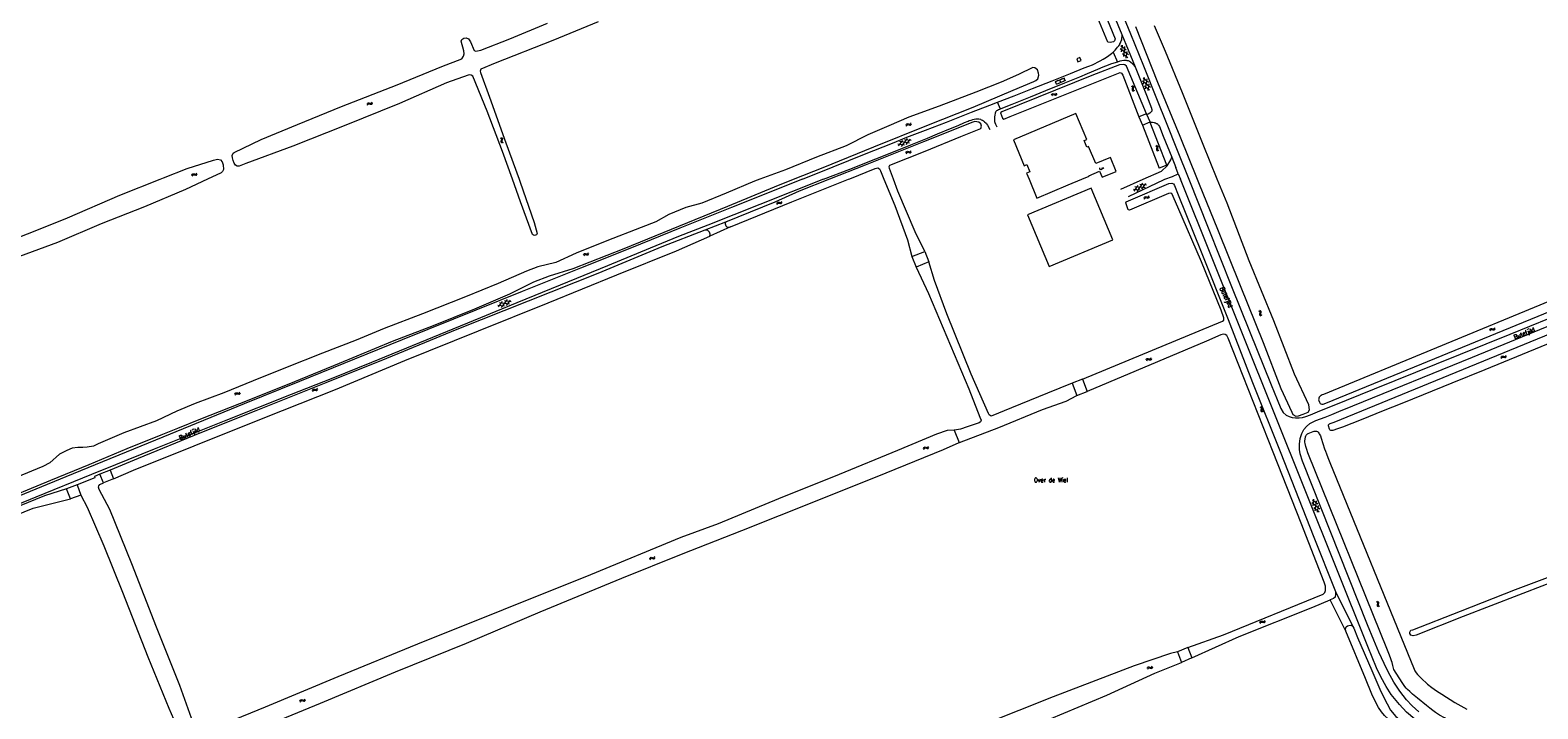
# Model space of a CAD drawing. Header units: metres. Extents: x 189705 to 199106, y 581686 to 588448.
# Tile 281 of 555: x 193174 to 193856, y 584760 to 585067. Entities that reach past the tile are written whole.
import ezdxf

# ---------------------------------------------------------------- set-up
doc = ezdxf.new("R2010")
doc.units = ezdxf.units.M
doc.layers.add('B-WA-OG-GBKN-G', color=7, linetype='Continuous', lineweight=18)
doc.styles.add('Style-STANDARD', font='STANDARD.shx')

msp = doc.modelspace()

# ---------------------------------------------------------------- linework, layer by layer
at = {"layer": 'B-WA-OG-GBKN-G'}
for p, q in [((193667.315, 585059.174), (193670.986, 585056.406)), ((193667.602, 585060.474), (193670.038, 585058.638)), ((193667.923, 585057.741), (193668.295, 585060.769)), ((193668.26, 585056.944), (193670.696, 585055.106)), ((193668.87, 585055.508), (193669.431, 585060.07)), ((193670.004, 585054.813), (193670.376, 585057.843)), ((193642.109, 585045.759), (193637.828, 585044.076)), ((193638.453, 585043.032), (193638.014, 585044.149)), ((193642.548, 585044.642), (193638.267, 585042.959)), ((193638.991, 585044.533), (193638.881, 585044.812)), ((193639.447, 585043.1), (193639.337, 585043.38)), ((193640.407, 585043.8), (193639.968, 585044.917)), ((193640.944, 585045.301), (193640.834, 585045.58)), ((193641.586, 585043.941), (193641.476, 585044.22)), ((193642.362, 585044.569), (193641.923, 585045.685)), ((193672.198, 585042.172), (193672.571, 585042.007)), ((193672.571, 585042.007), (193672.803, 585041.775)), ((193672.746, 585041.048), (193672.643, 585040.654)), ((193672.645, 585042.388), (193673.019, 585042.226)), ((193672.843, 585041.452), (193672.746, 585041.048)), ((193672.803, 585041.775), (193672.843, 585041.452)), ((193673.019, 585042.226), (193673.252, 585041.997)), ((193673.193, 585041.267), (193673.092, 585040.871)), ((193673.092, 585040.871), (193673.13, 585040.544)), ((193673.294, 585041.661), (193673.193, 585041.267)), ((193673.252, 585041.997), (193673.294, 585041.661)), ((193677.314, 585044.564), (193680.922, 585041.715)), ((193677.631, 585045.858), (193680.025, 585043.968)), ((193677.89, 585043.118), (193678.33, 585046.137)), ((193678.209, 585042.314), (193680.603, 585040.422)), ((193678.786, 585040.864), (193679.45, 585045.412)), ((193679.904, 585040.144), (193680.345, 585043.165)), ((193326.33, 585033.963), (193326.497, 585034.335)), ((193326.497, 585034.335), (193326.73, 585034.565)), ((193326.71, 585033.884), (193326.945, 585034.113)), ((193326.73, 585034.565), (193327.067, 585034.602)), ((193326.945, 585034.113), (193327.269, 585034.149)), ((193327.067, 585034.602), (193327.459, 585034.495)), ((193327.269, 585034.149), (193327.671, 585034.046)), ((193327.459, 585034.495), (193327.854, 585034.39)), ((193327.671, 585034.046), (193328.065, 585033.938)), ((193327.854, 585034.39), (193328.181, 585034.423)), ((193328.065, 585033.938), (193328.392, 585033.971)), ((193328.181, 585034.423), (193328.423, 585034.657)), ((193328.392, 585033.971), (193328.633, 585034.207)), ((193328.423, 585034.657), (193328.592, 585035.029)), ((193328.633, 585034.207), (193328.802, 585034.579)), ((193636.202, 585038.149), (193636.376, 585038.517)), ((193636.376, 585038.517), (193636.613, 585038.743)), ((193636.403, 585037.695), (193636.579, 585038.062)), ((193636.579, 585038.062), (193636.819, 585038.286)), ((193636.613, 585038.743), (193636.95, 585038.773)), ((193636.819, 585038.286), (193637.144, 585038.316)), ((193636.95, 585038.773), (193637.34, 585038.659)), ((193637.144, 585038.316), (193637.544, 585038.206)), ((193637.34, 585038.659), (193637.733, 585038.546)), ((193637.544, 585038.206), (193637.935, 585038.09)), ((193637.733, 585038.546), (193638.061, 585038.573)), ((193637.935, 585038.09), (193638.263, 585038.117)), ((193638.061, 585038.573), (193638.307, 585038.802)), ((193638.263, 585038.117), (193638.509, 585038.348)), ((193638.307, 585038.802), (193638.483, 585039.171)), ((193638.509, 585038.348), (193638.684, 585038.717)), ((193672.643, 585040.654), (193672.681, 585040.327)), ((193672.681, 585040.327), (193672.92, 585040.089)), ((193672.92, 585040.089), (193673.295, 585039.925)), ((193673.13, 585040.544), (193673.367, 585040.305)), ((193673.367, 585040.305), (193673.742, 585040.142)), ((193326.541, 585033.513), (193326.71, 585033.884)), ((193570.313, 585024.545), (193570.481, 585024.916)), ((193570.481, 585024.916), (193570.715, 585025.145)), ((193570.521, 585024.094), (193570.692, 585024.464)), ((193570.692, 585024.464), (193570.928, 585024.692)), ((193570.715, 585025.145), (193571.052, 585025.181)), ((193570.928, 585024.692), (193571.253, 585024.727)), ((193571.052, 585025.181), (193571.444, 585025.073)), ((193571.253, 585024.727), (193571.654, 585024.622)), ((193571.444, 585025.073), (193571.838, 585024.965)), ((193571.654, 585024.622), (193572.047, 585024.512)), ((193571.838, 585024.965), (193572.166, 585024.997)), ((193572.047, 585024.512), (193572.374, 585024.544)), ((193572.166, 585024.997), (193572.409, 585025.229)), ((193572.374, 585024.544), (193572.617, 585024.778)), ((193572.409, 585025.229), (193572.579, 585025.601)), ((193572.617, 585024.778), (193572.787, 585025.15)), ((193386.546, 585018.757), (193386.91, 585018.573)), ((193386.91, 585018.573), (193387.13, 585018.33)), ((193387.036, 585017.607), (193386.913, 585017.218)), ((193386.913, 585017.218), (193386.934, 585016.889)), ((193386.934, 585016.889), (193387.16, 585016.639)), ((193387.003, 585018.95), (193387.369, 585018.769)), ((193387.154, 585018.004), (193387.036, 585017.607)), ((193387.13, 585018.33), (193387.154, 585018.004)), ((193387.16, 585016.639), (193387.526, 585016.457)), ((193387.369, 585018.769), (193387.59, 585018.528)), ((193387.493, 585017.802), (193387.372, 585017.411)), ((193387.372, 585017.411), (193387.393, 585017.083)), ((193387.393, 585017.083), (193387.618, 585016.832)), ((193387.614, 585018.19), (193387.493, 585017.802)), ((193387.59, 585018.528), (193387.614, 585018.19)), ((193387.618, 585016.832), (193387.983, 585016.65)), ((193569.646, 585015.462), (193566.627, 585015.9)), ((193566.906, 585015.201), (193568.794, 585017.597)), ((193571.899, 585016.361), (193567.35, 585017.02)), ((193568.201, 585014.885), (193571.046, 585018.496)), ((193572.618, 585017.48), (193569.597, 585017.917)), ((193570.45, 585015.783), (193572.339, 585018.178)), ((193683.22, 585015.146), (193683.59, 585014.975)), ((193683.59, 585014.975), (193683.818, 585014.739)), ((193683.748, 585014.013), (193683.638, 585013.62)), ((193683.638, 585013.62), (193683.67, 585013.293)), ((193683.671, 585015.354), (193684.042, 585015.186)), ((193683.853, 585014.414), (193683.748, 585014.013)), ((193683.818, 585014.739), (193683.853, 585014.414)), ((193684.042, 585015.186), (193684.271, 585014.952)), ((193684.199, 585014.223), (193684.091, 585013.829)), ((193684.091, 585013.829), (193684.123, 585013.501)), ((193684.123, 585013.501), (193684.355, 585013.258)), ((193684.307, 585014.615), (193684.199, 585014.223)), ((193684.271, 585014.952), (193684.307, 585014.615)), ((193570.286, 585012.032), (193570.456, 585012.402)), ((193570.456, 585012.402), (193570.691, 585012.629)), ((193570.491, 585011.579), (193570.664, 585011.948)), ((193570.664, 585011.948), (193570.902, 585012.175)), ((193570.691, 585012.629), (193571.028, 585012.663)), ((193570.902, 585012.175), (193571.226, 585012.208)), ((193571.028, 585012.663), (193571.42, 585012.553)), ((193571.226, 585012.208), (193571.627, 585012.101)), ((193571.42, 585012.553), (193571.813, 585012.443)), ((193571.627, 585012.101), (193572.019, 585011.989)), ((193571.813, 585012.443), (193572.141, 585012.473)), ((193572.019, 585011.989), (193572.347, 585012.019)), ((193572.141, 585012.473), (193572.385, 585012.704)), ((193572.347, 585012.019), (193572.591, 585012.252)), ((193572.385, 585012.704), (193572.557, 585013.075)), ((193572.591, 585012.252), (193572.763, 585012.623)), ((193683.67, 585013.293), (193683.904, 585013.05)), ((193683.904, 585013.05), (193684.276, 585012.88)), ((193684.355, 585013.258), (193684.727, 585013.088)), ((193246.975, 585001.879), (193247.143, 585002.25)), ((193247.143, 585002.25), (193247.377, 585002.479)), ((193247.183, 585001.428), (193247.354, 585001.798)), ((193247.354, 585001.798), (193247.59, 585002.026)), ((193247.377, 585002.479), (193247.714, 585002.515)), ((193247.59, 585002.026), (193247.915, 585002.061)), ((193247.714, 585002.515), (193248.106, 585002.407)), ((193247.915, 585002.061), (193248.316, 585001.956)), ((193248.106, 585002.407), (193248.5, 585002.299)), ((193248.316, 585001.956), (193248.709, 585001.846)), ((193248.5, 585002.299), (193248.828, 585002.331)), ((193248.709, 585001.846), (193249.036, 585001.878)), ((193248.828, 585002.331), (193249.071, 585002.563)), ((193249.036, 585001.878), (193249.279, 585002.112)), ((193249.071, 585002.563), (193249.241, 585002.935)), ((193249.279, 585002.112), (193249.449, 585002.484)), ((193676.353, 584995.113), (193673.311, 584995.341)), ((193673.638, 584994.663), (193675.356, 584997.183)), ((193678.539, 584996.164), (193673.955, 584996.508)), ((193674.951, 584994.437), (193677.541, 584998.236)), ((193679.179, 584997.33), (193676.135, 584997.558)), ((193677.133, 584995.487), (193678.853, 584998.007)), ((193511.79, 584989.026), (193511.958, 584989.398)), ((193511.958, 584989.398), (193512.192, 584989.627)), ((193511.999, 584988.576), (193512.17, 584988.946)), ((193512.17, 584988.946), (193512.406, 584989.174)), ((193512.192, 584989.627), (193512.529, 584989.663)), ((193512.406, 584989.174), (193512.73, 584989.209)), ((193512.529, 584989.663), (193512.921, 584989.555)), ((193512.73, 584989.209), (193513.132, 584989.105)), ((193512.921, 584989.555), (193513.315, 584989.448)), ((193513.132, 584989.105), (193513.525, 584988.995)), ((193513.315, 584989.448), (193513.643, 584989.48)), ((193513.525, 584988.995), (193513.852, 584989.028)), ((193513.643, 584989.48), (193513.885, 584989.713)), ((193513.852, 584989.028), (193514.094, 584989.262)), ((193513.885, 584989.713), (193514.055, 584990.085)), ((193514.094, 584989.262), (193514.264, 584989.634)), ((193678.062, 584991.482), (193678.225, 584991.855)), ((193678.225, 584991.855), (193678.455, 584992.088)), ((193678.277, 584991.034), (193678.442, 584991.406)), ((193678.442, 584991.406), (193678.675, 584991.638)), ((193678.455, 584992.088), (193678.791, 584992.128)), ((193678.675, 584991.638), (193678.999, 584991.678)), ((193678.791, 584992.128), (193679.185, 584992.026)), ((193678.999, 584991.678), (193679.402, 584991.579)), ((193679.185, 584992.026), (193679.581, 584991.925)), ((193679.402, 584991.579), (193679.796, 584991.475)), ((193679.581, 584991.925), (193679.908, 584991.961)), ((193679.796, 584991.475), (193680.123, 584991.512)), ((193679.908, 584991.961), (193680.147, 584992.198)), ((193680.123, 584991.512), (193680.362, 584991.75)), ((193680.147, 584992.198), (193680.312, 584992.572)), ((193680.362, 584991.75), (193680.527, 584992.124)), ((193424.307, 584965.763), (193424.471, 584966.136)), ((193424.471, 584966.136), (193424.702, 584966.367)), ((193424.519, 584965.314), (193424.687, 584965.686)), ((193424.687, 584965.686), (193424.92, 584965.916)), ((193424.702, 584966.367), (193425.039, 584966.406)), ((193424.92, 584965.916), (193425.244, 584965.955)), ((193425.039, 584966.406), (193425.432, 584966.302)), ((193425.244, 584965.955), (193425.647, 584965.854)), ((193425.432, 584966.302), (193425.827, 584966.199)), ((193425.647, 584965.854), (193426.041, 584965.748)), ((193425.827, 584966.199), (193426.154, 584966.234)), ((193426.041, 584965.748), (193426.368, 584965.784)), ((193426.154, 584966.234), (193426.395, 584966.47)), ((193426.368, 584965.784), (193426.608, 584966.021)), ((193426.395, 584966.47), (193426.561, 584966.843)), ((193426.608, 584966.021), (193426.774, 584966.394)), ((193387.133, 584941.903), (193389.919, 584945.561)), ((193389.368, 584942.838), (193391.217, 584945.264)), ((193388.569, 584942.504), (193385.543, 584942.892)), ((193385.834, 584942.197), (193387.682, 584944.624)), ((193390.807, 584943.44), (193386.248, 584944.024)), ((193391.508, 584944.57), (193388.479, 584944.958)), ((193730.4, 584940.155), (193730.028, 584940.324)), ((193730.635, 584939.913), (193730.4, 584940.155)), ((193730.456, 584938.799), (193730.563, 584939.192)), ((193730.494, 584938.462), (193730.456, 584938.799)), ((193730.85, 584940.366), (193730.478, 584940.534)), ((193730.724, 584938.23), (193730.494, 584938.462)), ((193730.563, 584939.192), (193730.668, 584939.586)), ((193730.668, 584939.586), (193730.635, 584939.913)), ((193731.086, 584940.125), (193730.85, 584940.366)), ((193730.909, 584939.002), (193731.012, 584939.404)), ((193730.946, 584938.678), (193730.909, 584939.002)), ((193731.175, 584938.443), (193730.946, 584938.678)), ((193731.012, 584939.404), (193731.12, 584939.797)), ((193731.12, 584939.797), (193731.086, 584940.125)), ((193731.546, 584938.274), (193731.175, 584938.443)), ((193731.096, 584938.063), (193730.724, 584938.23)), ((193834.591, 584931.784), (193834.755, 584932.157)), ((193834.755, 584932.157), (193834.986, 584932.389)), ((193834.805, 584931.336), (193834.971, 584931.707)), ((193834.971, 584931.707), (193835.205, 584931.938)), ((193834.986, 584932.389), (193835.322, 584932.428)), ((193835.205, 584931.938), (193835.529, 584931.977)), ((193835.322, 584932.428), (193835.716, 584932.325)), ((193835.529, 584931.977), (193835.931, 584931.877)), ((193835.716, 584932.325), (193836.111, 584932.222)), ((193835.931, 584931.877), (193836.325, 584931.772)), ((193836.111, 584932.222), (193836.438, 584932.258)), ((193836.325, 584931.772), (193836.653, 584931.807)), ((193836.438, 584932.258), (193836.678, 584932.493)), ((193836.653, 584931.807), (193836.892, 584932.045)), ((193836.678, 584932.493), (193836.844, 584932.867)), ((193836.892, 584932.045), (193837.058, 584932.419)), ((193679.079, 584918.262), (193679.253, 584918.63)), ((193679.253, 584918.63), (193679.49, 584918.855)), ((193679.28, 584917.808), (193679.457, 584918.175)), ((193679.457, 584918.175), (193679.697, 584918.399)), ((193679.49, 584918.855), (193679.828, 584918.886)), ((193679.697, 584918.399), (193680.021, 584918.429)), ((193679.828, 584918.886), (193680.218, 584918.771)), ((193680.021, 584918.429), (193680.421, 584918.318)), ((193680.218, 584918.771), (193680.61, 584918.657)), ((193680.421, 584918.318), (193680.812, 584918.201)), ((193680.61, 584918.657), (193680.939, 584918.684)), ((193680.812, 584918.201), (193681.14, 584918.228)), ((193680.939, 584918.684), (193681.185, 584918.913)), ((193681.14, 584918.228), (193681.386, 584918.459)), ((193681.185, 584918.913), (193681.361, 584919.282)), ((193681.386, 584918.459), (193681.562, 584918.828)), ((193839.728, 584919.313), (193839.894, 584919.685)), ((193839.894, 584919.685), (193840.126, 584919.916)), ((193839.939, 584918.864), (193840.107, 584919.235)), ((193840.107, 584919.235), (193840.342, 584919.464)), ((193840.126, 584919.916), (193840.463, 584919.953)), ((193840.342, 584919.464), (193840.666, 584919.501)), ((193840.463, 584919.953), (193840.855, 584919.848)), ((193840.666, 584919.501), (193841.068, 584919.399)), ((193840.855, 584919.848), (193841.25, 584919.743)), ((193841.068, 584919.399), (193841.462, 584919.291)), ((193841.25, 584919.743), (193841.577, 584919.777)), ((193841.462, 584919.291), (193841.789, 584919.325)), ((193841.577, 584919.777), (193841.819, 584920.011)), ((193841.789, 584919.325), (193842.03, 584919.562)), ((193841.819, 584920.011), (193841.987, 584920.384)), ((193842.03, 584919.562), (193842.198, 584919.934)), ((193301.536, 584904.386), (193301.704, 584904.757)), ((193301.704, 584904.757), (193301.938, 584904.986)), ((193301.744, 584903.935), (193301.915, 584904.305)), ((193301.915, 584904.305), (193302.151, 584904.533)), ((193301.938, 584904.986), (193302.275, 584905.022)), ((193302.151, 584904.533), (193302.476, 584904.568)), ((193302.275, 584905.022), (193302.667, 584904.914)), ((193302.476, 584904.568), (193302.877, 584904.463)), ((193302.667, 584904.914), (193303.061, 584904.806)), ((193302.877, 584904.463), (193303.27, 584904.353)), ((193303.061, 584904.806), (193303.389, 584904.838)), ((193303.27, 584904.353), (193303.597, 584904.385)), ((193303.389, 584904.838), (193303.632, 584905.07)), ((193303.597, 584904.385), (193303.84, 584904.619)), ((193303.632, 584905.07), (193303.802, 584905.442)), ((193303.84, 584904.619), (193304.01, 584904.991)), ((193266.486, 584902.728), (193266.654, 584903.1)), ((193266.654, 584903.1), (193266.887, 584903.329)), ((193266.695, 584902.278), (193266.866, 584902.648)), ((193266.866, 584902.648), (193267.101, 584902.876)), ((193266.887, 584903.329), (193267.224, 584903.365)), ((193267.101, 584902.876), (193267.426, 584902.912)), ((193267.224, 584903.365), (193267.616, 584903.258)), ((193267.426, 584902.912), (193267.827, 584902.808)), ((193267.616, 584903.258), (193268.01, 584903.151)), ((193267.827, 584902.808), (193268.22, 584902.699)), ((193268.01, 584903.151), (193268.338, 584903.184)), ((193268.22, 584902.699), (193268.548, 584902.731)), ((193268.338, 584903.184), (193268.58, 584903.417)), ((193268.548, 584902.731), (193268.79, 584902.967)), ((193268.58, 584903.417), (193268.75, 584903.789)), ((193268.79, 584902.967), (193268.959, 584903.339)), ((193730.968, 584896.657), (193730.596, 584896.826)), ((193731.202, 584896.415), (193730.968, 584896.657)), ((193731.023, 584895.301), (193731.13, 584895.693)), ((193731.06, 584894.964), (193731.023, 584895.301)), ((193731.418, 584896.867), (193731.046, 584897.036)), ((193731.29, 584894.731), (193731.06, 584894.964)), ((193731.13, 584895.693), (193731.235, 584896.088)), ((193731.235, 584896.088), (193731.202, 584896.415)), ((193731.662, 584894.564), (193731.29, 584894.731)), ((193731.654, 584896.626), (193731.418, 584896.867)), ((193731.476, 584895.503), (193731.579, 584895.905)), ((193731.512, 584895.179), (193731.476, 584895.503)), ((193731.741, 584894.944), (193731.512, 584895.179)), ((193731.579, 584895.905), (193731.687, 584896.299)), ((193731.687, 584896.299), (193731.654, 584896.626)), ((193732.112, 584894.775), (193731.741, 584894.944)), ((193578.202, 584878.163), (193578.372, 584878.533)), ((193578.372, 584878.533), (193578.606, 584878.761)), ((193578.409, 584877.711), (193578.581, 584878.08)), ((193578.581, 584878.08), (193578.818, 584878.307)), ((193578.606, 584878.761), (193578.943, 584878.796)), ((193578.818, 584878.307), (193579.142, 584878.341)), ((193578.943, 584878.796), (193579.335, 584878.686)), ((193579.142, 584878.341), (193579.543, 584878.235)), ((193579.335, 584878.686), (193579.728, 584878.577)), ((193579.543, 584878.235), (193579.936, 584878.124)), ((193579.728, 584878.577), (193580.056, 584878.608)), ((193579.936, 584878.124), (193580.263, 584878.154)), ((193580.056, 584878.608), (193580.3, 584878.84)), ((193580.263, 584878.154), (193580.506, 584878.388)), ((193580.3, 584878.84), (193580.471, 584879.211)), ((193580.506, 584878.388), (193580.678, 584878.759)), ((193753.996, 584853.6), (193757.644, 584850.801)), ((193754.295, 584854.898), (193756.715, 584853.042)), ((193754.592, 584852.163), (193754.99, 584855.187)), ((193754.923, 584851.362), (193757.343, 584849.504)), ((193755.52, 584849.921), (193756.12, 584854.478)), ((193756.648, 584849.216), (193757.046, 584852.243)), ((193456.356, 584828.906), (193456.525, 584829.278)), ((193454.263, 584828.214), (193454.43, 584828.586)), ((193454.43, 584828.586), (193454.663, 584828.816)), ((193454.472, 584827.764), (193454.642, 584828.134)), ((193454.642, 584828.134), (193454.878, 584828.363)), ((193454.663, 584828.816), (193455, 584828.852)), ((193454.878, 584828.363), (193455.202, 584828.399)), ((193455, 584828.852), (193455.392, 584828.745)), ((193455.202, 584828.399), (193455.604, 584828.296)), ((193455.392, 584828.745), (193455.786, 584828.639)), ((193455.604, 584828.296), (193455.997, 584828.187)), ((193455.786, 584828.639), (193456.114, 584828.672)), ((193455.997, 584828.187), (193456.324, 584828.22)), ((193456.114, 584828.672), (193456.356, 584828.906)), ((193456.324, 584828.22), (193456.566, 584828.455)), ((193456.566, 584828.455), (193456.735, 584828.828)), ((193784.105, 584808.69), (193783.733, 584808.859)), ((193784.341, 584808.449), (193784.105, 584808.69)), ((193783.655, 584808.48), (193783.283, 584808.649)), ((193783.889, 584808.238), (193783.655, 584808.48)), ((193783.71, 584807.124), (193783.817, 584807.516)), ((193783.747, 584806.787), (193783.71, 584807.124)), ((193783.977, 584806.554), (193783.747, 584806.787)), ((193783.817, 584807.516), (193783.922, 584807.911)), ((193783.922, 584807.911), (193783.889, 584808.238)), ((193784.349, 584806.387), (193783.977, 584806.554)), ((193784.163, 584807.326), (193784.266, 584807.728)), ((193784.199, 584807.002), (193784.163, 584807.326)), ((193784.428, 584806.767), (193784.199, 584807.002)), ((193784.266, 584807.728), (193784.374, 584808.122)), ((193784.374, 584808.122), (193784.341, 584808.449)), ((193784.799, 584806.598), (193784.428, 584806.767)), ((193730.521, 584799.392), (193730.702, 584799.758)), ((193730.702, 584799.758), (193730.943, 584799.979)), ((193730.714, 584798.935), (193730.897, 584799.299)), ((193730.897, 584799.299), (193731.141, 584799.519)), ((193730.943, 584799.979), (193731.28, 584800.003)), ((193731.141, 584799.519), (193731.466, 584799.543)), ((193731.28, 584800.003), (193731.669, 584799.882)), ((193731.466, 584799.543), (193731.864, 584799.426)), ((193731.669, 584799.882), (193732.059, 584799.762)), ((193731.864, 584799.426), (193732.253, 584799.303)), ((193732.059, 584799.762), (193732.388, 584799.783)), ((193732.253, 584799.303), (193732.582, 584799.324)), ((193732.388, 584799.783), (193732.638, 584800.008)), ((193732.582, 584799.324), (193732.831, 584799.55)), ((193732.638, 584800.008), (193732.82, 584800.374)), ((193732.831, 584799.55), (193733.014, 584799.916)), ((193679.54, 584778.594), (193679.705, 584778.966)), ((193679.705, 584778.966), (193679.937, 584779.198)), ((193679.752, 584778.145), (193679.92, 584778.516)), ((193679.92, 584778.516), (193680.154, 584778.746)), ((193679.937, 584779.198), (193680.273, 584779.236)), ((193680.154, 584778.746), (193680.478, 584778.784)), ((193680.273, 584779.236), (193680.667, 584779.131)), ((193680.478, 584778.784), (193680.88, 584778.683)), ((193680.667, 584779.131), (193681.061, 584779.027)), ((193680.88, 584778.683), (193681.274, 584778.576)), ((193681.061, 584779.027), (193681.389, 584779.062)), ((193681.274, 584778.576), (193681.602, 584778.611)), ((193681.389, 584779.062), (193681.63, 584779.297)), ((193681.602, 584778.611), (193681.842, 584778.848)), ((193681.63, 584779.297), (193681.797, 584779.67)), ((193681.842, 584778.848), (193682.009, 584779.221)), ((193295.925, 584763.784), (193296.091, 584764.156)), ((193296.091, 584764.156), (193296.323, 584764.387)), ((193296.136, 584763.335), (193296.304, 584763.706)), ((193296.304, 584763.706), (193296.539, 584763.935)), ((193296.323, 584764.387), (193296.66, 584764.424)), ((193296.539, 584763.935), (193296.863, 584763.972)), ((193296.66, 584764.424), (193297.052, 584764.319)), ((193296.863, 584763.972), (193297.265, 584763.87)), ((193297.052, 584764.319), (193297.447, 584764.214)), ((193297.265, 584763.87), (193297.659, 584763.762)), ((193297.447, 584764.214), (193297.774, 584764.248)), ((193297.659, 584763.762), (193297.986, 584763.796)), ((193297.774, 584764.248), (193298.016, 584764.482)), ((193297.986, 584763.796), (193298.227, 584764.033)), ((193298.016, 584764.482), (193298.184, 584764.855)), ((193298.227, 584764.033), (193298.395, 584764.405))]:
    msp.add_line(p, q, dxfattribs=at)
at = {"layer": 'B-WA-OG-GBKN-G', "flags": 128}
for points in [[(193668.182, 585065.351), (193663.501, 585076.673), (193657.354, 585091.869), (193650.809, 585108.085), (193643.714, 585125.348), (193638.066, 585139.396), (193630.426, 585158.34), (193624.975, 585171.727), (193621.715, 585179.86), (193616.939, 585191.843), (193612.039, 585204.361), (193608.008, 585214.381), (193602.983, 585227.027), (193599.699, 585235.287), (193597.038, 585242.043), (193592.881, 585252.217), (193587.232, 585266.215), (193581.457, 585280.366), (193574.34, 585298.01)], [(193638.131, 585185.688), (193629.615, 585182.357), (193626.677, 585177.632), (193631.704, 585165.189), (193638.127, 585149.609), (193645.766, 585130.487), (193653.059, 585112.664), (193659.032, 585097.927), (193665.676, 585081.43), (193671.921, 585065.827), (193677.795, 585051.293), (193683.939, 585035.843), (193688.045, 585025.644), (193693.022, 585013.227), (193698.321, 585000)], [(193656.772, 585083.983), (193664.955, 585063.549), (193664.762, 585062.653), (193664.176, 585062.136), (193662.714, 585061.874), (193661.663, 585062.108), (193654.954, 585078.333)], [(193266.148, 585007.237), (193265.725, 585008.456), (193265.394, 585009.767), (193265.279, 585010.751), (193265.707, 585011.848), (193266.127, 585012.177), (193278.413, 585017.945), (193294.735, 585024.736), (193314.682, 585032.929), (193339.864, 585042.702), (193360.139, 585050.998), (193369.16, 585054.585), (193370.009, 585055.776), (193370.324, 585056.812), (193370.157, 585058.062), (193368.958, 585062.446), (193369.264, 585063.328), (193370.062, 585063.873), (193371.179, 585064.06), (193372.236, 585063.601), (193373.079, 585062.281), (193374.718, 585058.277), (193375.507, 585058.033), (193376.358, 585058.086), (193377.854, 585058.428), (193390.91, 585063.551), (193407.939, 585070.723)], [(193430.906, 585071.236), (193410.355, 585062.775), (193384.242, 585052.528), (193377.76, 585049.808), (193377.547, 585048.998), (193377.62, 585048.28), (193381.807, 585037.118), (193389.171, 585016.513), (193395.162, 585000)], [(193674.263, 585069.113), (193684.165, 585043.978), (193694.214, 585019.539), (193702.125, 585000)], [(193711.23, 585000), (193704.821, 585015.763), (193695.445, 585039.101), (193687.729, 585057.882), (193682.768, 585069.483)], [(193664.1, 585057.51), (193664.946, 585058.418), (193665.613, 585059.149), (193666.127, 585059.83), (193666.666, 585060.435), (193667.052, 585060.965), (193667.182, 585061.32), (193667.414, 585061.699), (193667.621, 585062.155), (193667.752, 585062.611), (193668.01, 585063.117), (193668.182, 585065.351)], [(193679.352, 585029.291), (193679.998, 585029.627), (193680.739, 585030.053), (193680.969, 585030.203), (193681.276, 585030.48), (193681.43, 585030.622), (193681.595, 585030.786), (193681.687, 585030.984), (193681.792, 585031.339), (193681.743, 585031.568), (193681.669, 585031.798), (193681.619, 585032.001), (193679.306, 585037.84), (193676.893, 585043.908), (193674.233, 585050.791), (193671.096, 585058.491), (193668.182, 585065.351)], [(193611.745, 585034.881), (193619.333, 585037.829), (193627.518, 585041.06), (193636.442, 585044.59), (193644.806, 585047.948), (193651.028, 585050.383), (193653.042, 585051.179), (193654.674, 585051.825), (193655.873, 585052.424), (193657.022, 585052.973), (193658.145, 585053.599), (193659.549, 585054.349), (193661.107, 585055.301), (193662.13, 585056.003), (193662.744, 585056.43), (193663.306, 585056.882), (193664.1, 585057.51)], [(193648.143, 585053.124), (193649.544, 585053.698), (193648.97, 585055.098), (193647.587, 585054.517), (193648.143, 585053.124)], [(193664.1, 585057.51), (193666.095, 585053.072)], [(193519.348, 585000), (193532.811, 585005.38), (193555.781, 585014.638), (193579.679, 585024.32), (193600.699, 585032.703), (193618.805, 585040.351), (193628.216, 585044.193), (193629.155, 585044.724), (193630.036, 585045.432), (193630.397, 585047.079), (193630.348, 585048.09), (193629.898, 585049.465), (193628.673, 585050.439), (193627.696, 585050.53), (193621.235, 585047.424), (193613.352, 585043.973), (193601.908, 585039.456), (193585.317, 585033.152), (193571.628, 585028.113), (193562.581, 585024.142), (193553.041, 585020.053), (193543.138, 585015.186), (193529.802, 585009.936), (193515.715, 585004.332), (193504.13, 585000)], [(193666.095, 585053.072), (193663.343, 585052.181), (193660.692, 585051.264), (193659.442, 585050.767), (193656.994, 585049.747), (193652.301, 585047.755), (193648.909, 585046.286), (193642.074, 585043.5), (193633.455, 585040.043), (193626.544, 585037.182), (193618.256, 585033.824), (193613.233, 585031.81), (193612.595, 585031.536), (193612.187, 585031.361), (193611.651, 585031.112), (193611.32, 585030.937), (193611.038, 585030.66), (193611.012, 585030.635), (193610.806, 585030.357), (193610.624, 585029.851), (193610.649, 585029.749), (193610.542, 585029.165), (193610.406, 585028.074), (193610.321, 585027.084), (193610.343, 585026.677), (193610.415, 585026.143), (193610.537, 585025.659), (193610.811, 585024.945), (193611.435, 585023.67)], [(193679.191, 585029.664), (193670.203, 585051.2), (193669.318, 585051.832), (193668.559, 585051.89), (193666.98, 585051.739), (193654.429, 585046.942), (193613.729, 585030.591), (193613.137, 585030.075), (193613.948, 585027.679), (193614.586, 585027.169), (193617.431, 585028.475), (193667.222, 585048.274), (193667.818, 585048.01), (193668.458, 585047.049), (193675.691, 585028.295)], [(193674.233, 585050.79), (193672.973, 585052.047), (193672.015, 585052.944), (193671.914, 585053.047), (193671.459, 585053.356), (193671.308, 585053.484), (193671.054, 585053.537), (193670.496, 585053.669), (193670.115, 585053.723), (193669.429, 585053.729), (193668.921, 585053.733), (193667.114, 585053.394), (193666.095, 585053.072)], [(193674.258, 585050.765), (193674.233, 585050.79)], [(193392.129, 585000), (193387.663, 585012.512), (193380.703, 585030.853), (193374.252, 585046.715), (193373.492, 585047.185), (193372.816, 585047.255), (193372.057, 585047.192), (193362.308, 585043.634), (193341.02, 585034.31), (193315.963, 585024.189), (193292.738, 585014.943), (193271.488, 585007.075), (193268.416, 585005.961), (193267.432, 585005.897), (193266.724, 585006.337), (193266.148, 585007.237)], [(193523.381, 585000), (193537.306, 585005.692), (193551.509, 585011.387), (193564.131, 585016.333), (193570.659, 585018.994), (193579.124, 585022.274), (193588.583, 585025.901), (193599.929, 585030.299), (193608.267, 585033.53), (193611.745, 585034.881)], [(193613.083, 585031.745), (193611.745, 585034.881)], [(193532.945, 585000), (193544.819, 585004.636), (193556.65, 585009.309), (193565.371, 585012.739), (193572.485, 585015.523), (193580.033, 585018.658), (193584.522, 585020.499), (193590.387, 585022.913), (193593.856, 585024.407), (193596.815, 585025.677), (193598.37, 585026.299), (193598.906, 585026.523), (193599.747, 585026.82), (193600.486, 585027.042), (193601.149, 585027.265), (193601.912, 585027.36), (193602.446, 585027.407), (193603.106, 585027.35), (193603.335, 585027.373), (193603.968, 585027.139), (193604.398, 585026.932), (193604.905, 585026.674), (193605.335, 585026.441), (193605.89, 585026.03), (193606.52, 585025.389), (193606.721, 585025.108), (193607.147, 585024.444), (193608.275, 585022.579)], [(193665.476, 585003.559), (193662.821, 585009.878), (193656.226, 585007.107), (193652.986, 585014.82), (193652.23, 585014.502), (193650.959, 585017.528), (193652.123, 585018.017), (193647.216, 585029.7), (193618.934, 585017.819), (193623.845, 585006.129), (193624.99, 585006.609), (193626.379, 585003.302), (193624.903, 585002.682), (193626.03, 585000)], [(193679.191, 585029.664), (193675.691, 585028.295)], [(193675.691, 585028.295), (193677.403, 585024.508)], [(193679.352, 585029.291), (193679.191, 585029.664)], [(193680.797, 585025.955), (193679.352, 585029.291)], [(193564.632, 585000), (193562.805, 585004.912), (193562.709, 585005.783), (193562.919, 585006.324), (193578.981, 585012.756), (193595.113, 585019.388), (193604.148, 585023.006), (193604.51, 585024.006), (193604.155, 585025.064), (193603.284, 585025.826), (193601.495, 585026.116), (193600.579, 585025.773), (193578.208, 585016.87), (193551.83, 585006.347), (193535.701, 585000)], [(193677.403, 585024.508), (193680.797, 585025.955)], [(193677.403, 585024.508), (193684.885, 585004.963)], [(193680.88, 585025.741), (193680.797, 585025.955)], [(193680.88, 585025.741), (193681.211, 585025.78), (193681.948, 585025.799), (193682.607, 585025.692), (193683.013, 585025.586), (193683.292, 585025.508), (193683.748, 585025.301), (193683.975, 585025.172), (193684.127, 585025.043), (193684.277, 585024.839), (193684.403, 585024.66), (193684.579, 585024.429), (193685.006, 585023.892), (193686.798, 585019.43), (193690.618, 585009.935)], [(193688.435, 585006.419), (193680.88, 585025.741)], [(193232.617, 585000), (193234.072, 585000.581), (193244.83, 585004.822), (193256.797, 585008.663), (193258.534, 585009.069), (193259.91, 585008.748), (193260.652, 585007.816), (193261.161, 585006.467), (193261.256, 585004.483), (193260.869, 585003.483), (193260.261, 585002.833), (193254.118, 585000)], [(193677.701, 585000), (193685.99, 585003.706), (193688.547, 585006.086), (193690.225, 585008.807), (193690.618, 585009.935)], [(193690.618, 585009.935), (193692.471, 585005.331)], [(193254.118, 585000), (193244.034, 584995.349), (193225.551, 584987.523), (193205.848, 584979.811), (193186.147, 584971.36), (193168.957, 584965.081), (193145.936, 584956.168), (193121.839, 584946.773), (193109.409, 584941.14)], [(193154.147, 584968.122), (193175.263, 584976.408), (193190.675, 584982.606), (193214.434, 584992.74), (193232.617, 585000)], [(193523.381, 585000), (193491.313, 584987.146), (193467.923, 584977.793), (193445.959, 584968.941), (193422.925, 584959.713), (193396.583, 584949.153), (193365.405, 584936.605), (193342.168, 584927.302), (193320.661, 584918.575), (193295.642, 584908.441), (193270.597, 584898.256), (193233.844, 584883.191), (193189.888, 584865.209), (193160.109, 584853.036)], [(193532.945, 585000), (193504.075, 584988.617), (193480.508, 584979.265), (193467.35, 584974.111), (193454.446, 584968.83), (193435.229, 584960.831), (193413.696, 584952.003), (193394.123, 584943.98), (193377.681, 584937.265), (193350.065, 584925.947), (193328.253, 584917.07), (193310.08, 584909.676), (193291.959, 584902.511), (193261.657, 584890.434)], [(193504.13, 585000), (193501.638, 584999.068), (193488.82, 584993.702), (193477.834, 584989.174), (193470.583, 584987.242), (193462.875, 584984.05), (193457.096, 584980.651), (193450.342, 584978.183), (193434.839, 584972.129), (193421.035, 584966.558), (193411.768, 584962.307), (193403.69, 584960.291), (193398.556, 584958.463), (193385.66, 584952.804), (193370.896, 584946.777), (193351.465, 584939.117), (193334.082, 584932.461)], [(193337.806, 584926.683), (193356.317, 584933.848), (193375.06, 584941.272), (193390.938, 584948.119), (193401.746, 584953.502), (193408.875, 584956.281), (193419.623, 584959.64), (193442.644, 584968.721), (193464.2, 584977.358), (193489.702, 584987.883), (193510.769, 584996.572), (193519.348, 585000)], [(193395.162, 585000), (193395.617, 584998.745), (193402.002, 584980.484), (193403.377, 584975.506), (193403.029, 584974.901), (193402.149, 584974.571), (193401.657, 584974.631), (193401.205, 584975.03), (193395.76, 584989.828), (193392.129, 585000)], [(193535.701, 585000), (193521.903, 584994.57), (193510.967, 584989.624), (193488.607, 584980.598)], [(193490.834, 584978.498), (193518.551, 584989.729), (193544.25, 585000)], [(193544.25, 585000), (193544.823, 585000.229), (193556.361, 585004.828), (193557.618, 585005.113), (193558.254, 585004.691), (193558.785, 585003.751), (193560.339, 585000)], [(193560.339, 585000), (193565.24, 584988.172), (193571.024, 584972.556), (193572.922, 584965.069)], [(193578.761, 584967.363), (193574.521, 584976.174), (193566.637, 584994.608), (193564.632, 585000)], [(193626.03, 585000), (193629.6, 584991.5), (193643.644, 584997.4), (193649.833, 585000)], [(193649.833, 585000), (193653.154, 585001.395), (193653.064, 585001.609), (193657.917, 585003.647), (193659.082, 585000.873), (193665.476, 585003.559)], [(193667.595, 584995.482), (193677.701, 585000)], [(193670.991, 584992.163), (193687.157, 584999.87)], [(193688.435, 585006.419), (193684.885, 585004.963)], [(193687.157, 584999.87), (193687.473, 585000)], [(193687.473, 585000), (193690.887, 585001.279)], [(193690.887, 585001.279), (193693.515, 585002.527)], [(193693.515, 585002.527), (193692.471, 585005.331)], [(193693.515, 585002.527), (193694.611, 585000)], [(193694.611, 585000), (193694.616, 584999.989)], [(193830.941, 584736.235), (193820.724, 584742.401), (193811.268, 584748.106), (193804.805, 584752.478), (193800.625, 584755.569), (193796.826, 584758.812), (193793.662, 584762.153), (193789.945, 584766.691), (193787.621, 584770.334), (193785.25, 584774.765), (193783.385, 584778.812), (193779.332, 584788.484), (193694.616, 584999.989)], [(193698.321, 585000), (193707.07, 584978.039), (193717.74, 584951.521), (193725.868, 584931.187), (193735.658, 584906.984), (193738.402, 584900.316), (193740.063, 584896.244), (193741.123, 584894.36), (193742.389, 584893.135), (193743.759, 584892.596), (193745.18, 584892.209), (193746.602, 584892), (193748.28, 584891.993), (193749.805, 584892.164), (193751.281, 584892.615), (193753.393, 584893.394), (193757.618, 584895.155), (193763.421, 584897.493), (193782.458, 584905.112), (193810.506, 584916.479), (193843.899, 584929.932), (193879.43, 584944.418)], [(193702.125, 585000), (193703.051, 584997.712), (193711.272, 584977.34)], [(193711.272, 584977.34), (193721.619, 584951.832), (193732.057, 584926.074), (193739.994, 584905.326), (193744.998, 584894.59), (193745.398, 584893.522), (193746.844, 584892.718), (193748.038, 584892.903), (193750.129, 584893.601), (193752.424, 584894.606), (193753.036, 584895.631), (193752.622, 584897.882), (193746.257, 584911.685), (193736.858, 584935.83), (193725.677, 584963.008), (193715.659, 584989.108), (193711.23, 585000)], [(193663.97, 584972.513), (193654.176, 584995.986), (193625.27, 584983.924), (193635.064, 584960.451), (193663.97, 584972.513)], [(193650.21, 584909.552), (193713.546, 584935.733), (193714.226, 584936.277), (193714.245, 584937.241), (193712.982, 584940.739), (193704.067, 584962.551), (193693.4, 584987.398), (193690.618, 584993.531), (193690.067, 584993.682), (193689.076, 584993.48), (193671.422, 584986.018), (193670.915, 584986.082), (193669.777, 584989.315), (193670.017, 584989.734), (193670.962, 584990.289), (193689.231, 584998.15), (193690.618, 584998.267), (193691.347, 584997.896), (193691.857, 584997.171), (193693.572, 584992.972), (193703.913, 584967.203), (193716.216, 584936.464), (193727.23, 584908.011), (193740.067, 584875.997), (193754.58, 584838.77), (193764.698, 584813.441)], [(193488.607, 584980.598), (193479.21, 584976.958)], [(193488.607, 584980.598), (193488.456, 584979.751), (193488.657, 584978.963), (193489.352, 584978.295), (193490.093, 584978.331), (193490.834, 584978.498)], [(193479.21, 584976.958), (193459.715, 584969.389), (193430.771, 584957.388), (193399.195, 584944.732), (193366.932, 584931.906), (193335.162, 584918.887), (193308.369, 584908.084), (193276.016, 584895.154), (193250.557, 584885.068), (193222.611, 584873.614), (193210.039, 584868.371)], [(193211.566, 584864.326), (193220.574, 584868.252), (193247.976, 584879.302), (193280.018, 584892.166), (193311.983, 584904.784), (193343.351, 584917.88), (193376.741, 584931.319), (193408.226, 584944.026), (193439.452, 584956.694), (193466.413, 584967.536), (193481.552, 584974.264)], [(193481.552, 584974.264), (193481.628, 584975.199), (193481.327, 584976.041), (193480.391, 584976.883), (193479.729, 584977.024), (193479.21, 584976.958)], [(193490.834, 584978.498), (193481.552, 584974.264)], [(193572.922, 584965.069), (193578.761, 584967.363)], [(193578.761, 584967.363), (193580.7, 584962.628)], [(193914.762, 584966.577), (193913.872, 584966.327), (193912.829, 584966.001), (193759.273, 584902.567)], [(193572.922, 584965.069), (193574.913, 584960.235)], [(193580.7, 584962.628), (193574.913, 584960.235)], [(193574.913, 584960.235), (193580.501, 584948.311), (193588.752, 584928.596), (193598.704, 584905.134), (193603.8, 584892.327), (193604.285, 584890.94), (193603.981, 584890.175), (193603.406, 584889.703), (193597.989, 584887.857), (193594.992, 584886.792), (193592.183, 584886.375), (193592.143, 584886.373)], [(193645.527, 584907.666), (193634.424, 584903.115), (193618.045, 584896.447), (193608.845, 584892.734), (193607.88, 584893.332), (193607.584, 584894.025), (193599.832, 584911.824), (193588.754, 584939.083), (193583.159, 584954.147), (193580.7, 584962.628)], [(193759.273, 584902.567), (193758.689, 584902.355), (193758.255, 584902.114), (193757.975, 584901.937), (193757.593, 584901.634), (193757.362, 584901.279), (193757.234, 584900.949), (193757.131, 584900.543), (193757.104, 584900.213), (193757.174, 584899.796), (193757.455, 584899.043), (193757.606, 584898.712), (193757.834, 584898.457), (193758.062, 584898.278), (193758.494, 584898.175), (193759.129, 584898.223), (193760.351, 584898.65), (193911.715, 584960.696), (193914.311, 584961.752), (193915.424, 584962.208), (193916.373, 584962.734)], [(193887.122, 584936.179), (193849.199, 584920.636), (193832.298, 584913.72), (193817.384, 584907.685), (193795.571, 584898.833), (193785.62, 584894.784), (193777.17, 584891.364), (193772.207, 584889.378), (193767.931, 584887.795), (193765.27, 584886.863), (193763.987, 584886.439), (193763.504, 584886.314), (193763.044, 584886.217), (193762.64, 584886.242), (193762.386, 584886.344), (193762.133, 584886.625), (193762.032, 584886.829), (193761.581, 584888.329), (193761.543, 584888.545), (193761.581, 584888.76), (193761.685, 584888.964), (193761.838, 584889.141), (193762.041, 584889.288), (193762.296, 584889.393), (193764.129, 584890.097), (193911.37, 584950.331)], [(193334.082, 584932.461), (193321.406, 584927.153), (193306.175, 584921.267), (193289.427, 584914.626), (193274.806, 584908.755), (193261.507, 584903.263), (193248.427, 584898.433), (193240.158, 584895.002), (193231.021, 584890.622), (193216.23, 584885.127), (193204.617, 584880.21), (193202.504, 584879.154), (193199.521, 584878.706), (193197.692, 584878.586), (193195.396, 584878.515), (193192.815, 584878.185), (193190.404, 584877.272), (193187.009, 584875.487), (193182.684, 584871.676), (193179.444, 584869.982), (193167.481, 584864.921)], [(193802.417, 584758.966), (193799.454, 584761.672), (193796.949, 584764.401), (193793.839, 584768.225), (193791.161, 584772.276), (193788.638, 584776.961), (193786.773, 584780.754), (193784.404, 584785.871), (193782.037, 584791.267), (193779.244, 584798.291), (193749.778, 584872.398), (193748.8, 584875.629), (193748.503, 584877.637), (193748.411, 584880.051), (193748.776, 584882.565), (193749.471, 584884.848), (193750.393, 584886.674), (193751.619, 584888.142), (193753.199, 584889.457), (193755.847, 584890.792), (193760.02, 584892.223), (193763.1, 584893.43), (193766.282, 584894.788), (193772.645, 584897.379), (193826.705, 584919.435), (193871.552, 584937.87)], [(193000, 584798.843), (193007.839, 584799.789), (193020.572, 584801.135), (193026.78, 584802.019), (193032.969, 584803.209), (193039.856, 584805.061), (193050.053, 584809.232), (193065.284, 584815.351), (193070.022, 584817.289), (193100.769, 584830.157), (193131.605, 584842.875), (193157.452, 584853.261), (193183.104, 584863.801), (193200.551, 584870.937), (193217.673, 584878.15), (193233.085, 584884.257), (193240.603, 584887.323), (193250.999, 584891.601), (193272.957, 584900.201), (193293.554, 584908.498), (193313.892, 584916.692), (193337.806, 584926.683)], [(193697.939, 584787.975), (193713.971, 584793.754), (193759.241, 584812.182), (193759.877, 584812.912), (193760.203, 584813.817), (193760.216, 584815.777), (193759.656, 584817.647), (193749.239, 584844.33), (193736.518, 584876.395), (193716.122, 584927.987), (193715.575, 584929.23), (193714.75, 584929.72), (193713.832, 584929.833), (193712.869, 584929.617), (193706.37, 584926.742), (193652.374, 584903.937)], [(193650.21, 584909.552), (193645.527, 584907.666)], [(193645.527, 584907.666), (193647.661, 584902.102)], [(193650.21, 584909.552), (193652.34, 584903.924)], [(193594.378, 584880.769), (193594.449, 584880.801), (193612.38, 584887.614), (193632.095, 584895.712), (193642.882, 584899.604), (193647.661, 584902.102)], [(193647.661, 584902.102), (193652.374, 584903.937)], [(193261.657, 584890.434), (193229.884, 584877.77), (193212.348, 584870.78), (193201.506, 584866.352)], [(193592.143, 584886.373), (193588.949, 584886.215), (193584.108, 584884.617), (193566.449, 584877.182), (193539.978, 584866.27), (193512.613, 584855.334), (193485.238, 584844.02), (193468.314, 584837.775), (193427.432, 584820.96), (193387.858, 584805.108), (193349.179, 584789.478), (193313.08, 584774.671), (193280.196, 584761.014), (193262.827, 584753.956), (193257.644, 584751.155)], [(193592.143, 584886.373), (193594.378, 584880.769)], [(193790.683, 584779.823), (193790.358, 584781.197), (193790.157, 584781.934), (193789.805, 584782.927), (193789.176, 584784.555), (193788.245, 584786.77), (193752.283, 584876.097), (193751.73, 584877.7), (193751.354, 584879.048), (193751.054, 584880.319), (193750.93, 584880.93), (193750.882, 584881.616), (193750.961, 584882.378), (193751.219, 584883.368), (193751.373, 584883.85), (193751.527, 584884.154), (193751.731, 584884.488), (193752.012, 584884.736), (193752.445, 584884.938), (193754.659, 584885.868), (193755.092, 584885.968), (193755.524, 584885.992), (193755.854, 584885.965), (193756.158, 584885.888), (193756.564, 584885.733), (193756.919, 584885.427), (193757.146, 584885.096), (193757.424, 584884.714), (193757.689, 584884.277), (193757.904, 584883.772), (193758.23, 584882.754), (193759.812, 584878.022), (193760.189, 584876.953), (193760.616, 584875.732), (193761.321, 584874.052), (193762.177, 584871.838), (193800.434, 584778.182), (193800.711, 584777.52), (193800.988, 584776.96), (193801.317, 584776.476), (193801.949, 584775.737)], [(193260.148, 584745.205), (193271.168, 584748.759), (193305.219, 584762.873), (193339.179, 584776.961), (193371.377, 584790.034), (193404.74, 584804.095), (193441.577, 584819.37), (193468.694, 584830.316), (193496.001, 584840.982), (193530.086, 584854.579), (193561.304, 584867.147), (193587.341, 584877.587), (193594.378, 584880.769)], [(193201.506, 584866.352), (193176.385, 584856.093), (193127.363, 584835.973), (193061.09, 584809.776), (193052.055, 584806.231), (193045.946, 584803.792), (193042.765, 584802.586), (193039.508, 584801.533), (193036.914, 584800.807), (193033.887, 584800.159), (193029.894, 584799.362), (193024.173, 584798.319), (193000, 584794.354)], [(193202.843, 584865.499), (193203.006, 584864.766), (193195.099, 584861.634)], [(193205.346, 584866.453), (193202.843, 584865.499)], [(193210.039, 584868.371), (193205.346, 584866.453)], [(193207.016, 584862.552), (193205.346, 584866.453)], [(193211.566, 584864.326), (193207.016, 584862.552)], [(193210.039, 584868.371), (193211.566, 584864.326)], [(193190.247, 584859.789), (193180.29, 584856.64), (193153.925, 584845.903), (193120.379, 584832.439), (193084.306, 584817.671), (193070.917, 584811.959), (193070.503, 584811.127), (193070.635, 584810.155), (193071.324, 584809.443), (193071.986, 584809.405), (193072.635, 584809.497), (193094.644, 584818.681), (193124.742, 584830.632), (193153.894, 584842.543), (193175.19, 584851.141), (193191.969, 584855.317)], [(193195.099, 584861.634), (193190.247, 584859.789)], [(193191.969, 584855.317), (193190.247, 584859.789)], [(193196.701, 584857.014), (193191.969, 584855.317)], [(193195.099, 584861.634), (193196.701, 584857.014)], [(193196.701, 584857.014), (193199.529, 584851.481), (193207.054, 584834.1), (193215.586, 584813.036), (193227.056, 584783.767), (193236.514, 584760.5), (193239.657, 584753.281)], [(193246.796, 584755.968), (193241.56, 584770.837), (193231.031, 584797.281), (193219.874, 584825.837), (193209.919, 584850.543), (193204.982, 584859.6), (193204.772, 584860.638), (193204.926, 584861.261), (193205.314, 584861.82), (193207.016, 584862.552)], [(193801.263, 584793.625), (193799.907, 584793.234), (193798.873, 584793.529), (193798.431, 584794.381), (193798.34, 584795.014), (193798.894, 584795.804), (193799.733, 584796.09), (193821.296, 584804.484), (193846.309, 584814.212), (193875.607, 584825.27), (193904.763, 584836.458), (193926.675, 584844.971), (193928.657, 584845.578), (193929.558, 584845.721), (193930.653, 584845.259), (193930.988, 584844.873), (193930.59, 584844.268), (193929.78, 584843.482), (193929.162, 584843.069), (193917.789, 584838.368), (193888.014, 584827.192), (193860.183, 584816.496), (193822.593, 584802.006), (193801.263, 584793.625)], [(193699.745, 584783.335), (193721.089, 584793.016), (193754.422, 584806.3), (193762.391, 584809.579)], [(193764.698, 584813.441), (193764.726, 584812.273), (193764.578, 584810.841), (193763.898, 584810.199), (193762.391, 584809.579)], [(193769.362, 584795.446), (193762.391, 584809.579)], [(193764.698, 584813.441), (193772.601, 584797.554)], [(193769.362, 584795.446), (193769.259, 584796.405), (193769.639, 584797.416), (193770.242, 584797.875), (193770.77, 584798.015), (193771.767, 584798.061), (193772.263, 584797.839), (193772.601, 584797.554)], [(193837.982, 584719.18), (193838.036, 584719.25), (193839.386, 584721.623), (193839.417, 584722.271), (193839.035, 584722.69), (193838.158, 584723.191), (193835.124, 584725.005), (193831.454, 584727.148), (193825.361, 584730.896), (193818.027, 584735.754), (193806.037, 584743.408), (193797.966, 584748.609), (193794.346, 584751.032), (193791.306, 584753.334), (193788.92, 584755.352), (193786.89, 584757.262), (193785.534, 584758.824), (193784.222, 584760.9), (193782.98, 584763.167), (193781.247, 584766.826), (193778.326, 584774.06), (193769.362, 584795.446)], [(193772.601, 584797.554), (193773.066, 584796.842), (193774.736, 584792.555), (193781.188, 584777.547), (193784.861, 584769.193), (193786.697, 584765.35)], [(193693.228, 584786.038), (193690.076, 584785.36), (193673.65, 584779.754), (193636.941, 584765.641), (193605.786, 584753.258), (193575.496, 584740.813), (193544.947, 584728.445), (193520.906, 584718.791), (193495.045, 584708.139), (193474.787, 584699.631), (193441.177, 584685.855), (193403.134, 584669.915), (193360.929, 584653.213), (193328.187, 584639.634), (193311.74, 584632.072), (193307.156, 584628.26)], [(193697.939, 584787.975), (193693.228, 584786.038)], [(193693.228, 584786.038), (193695.099, 584781.3)], [(193699.745, 584783.335), (193695.099, 584781.3)], [(193697.939, 584787.975), (193699.745, 584783.335)], [(193309.687, 584622.311), (193314.342, 584623.476), (193341.523, 584634.448), (193377.831, 584648.737), (193416.079, 584665.702), (193456.301, 584681.413), (193477.209, 584690.23), (193493.867, 584697.165), (193528.092, 584712.449), (193564.089, 584726.78), (193597.93, 584740.37), (193628.776, 584752.895), (193661.247, 584766.482), (193683.013, 584776.454), (193695.099, 584781.3)], [(193822.131, 584751.11), (193814.095, 584756.148), (193811.864, 584757.453), (193810.064, 584758.63), (193808.772, 584759.524), (193807.48, 584760.546), (193805.909, 584761.797), (193801.932, 584765.041), (193799.628, 584766.956), (193798.336, 584768.054), (193797.374, 584768.947), (193796.817, 584769.534), (193796.084, 584770.426), (193795.225, 584771.751), (193792.194, 584776.362), (193791.235, 584778.068), (193790.983, 584778.704), (193790.683, 584779.823)], [(193801.949, 584775.737), (193803.518, 584774.13), (193806.43, 584771.45), (193808.33, 584769.943), (193810.408, 584768.435), (193812.917, 584766.849), (193818.798, 584763.192), (193824.148, 584760.095)], [(193786.697, 584765.35), (193789.713, 584759.604), (193792.034, 584756.734), (193794.235, 584755.118), (193814.189, 584741.346), (193840.533, 584726.231), (193842.899, 584726.212), (193844.123, 584726.759), (193844.573, 584727.575)]]:
    msp.add_lwpolyline(points, dxfattribs=at)

# ---------------------------------------------------------------- texts
at = {"layer": 'B-WA-OG-GBKN-G', "style": 'Style-STANDARD'}
for s, height, rotation, p in [('3', 1.6, 292.461176, (193657.858, 585005.15)), ('Butefjild', 2, 294.695147, (193712.332, 584950.622)), ('Butefjild', 2, 22.386366, (193845.977, 584927.499)), ('Butefjild', 2, 24.515071, (193241.764, 584881.941))]:
    msp.add_text(s, height=height, rotation=rotation, dxfattribs=at).set_placement(p)
msp.add_text('Over de Wiel', height=2, dxfattribs=at).set_placement((193628.281, 584862.817))

doc.saveas('drawing.dxf')
